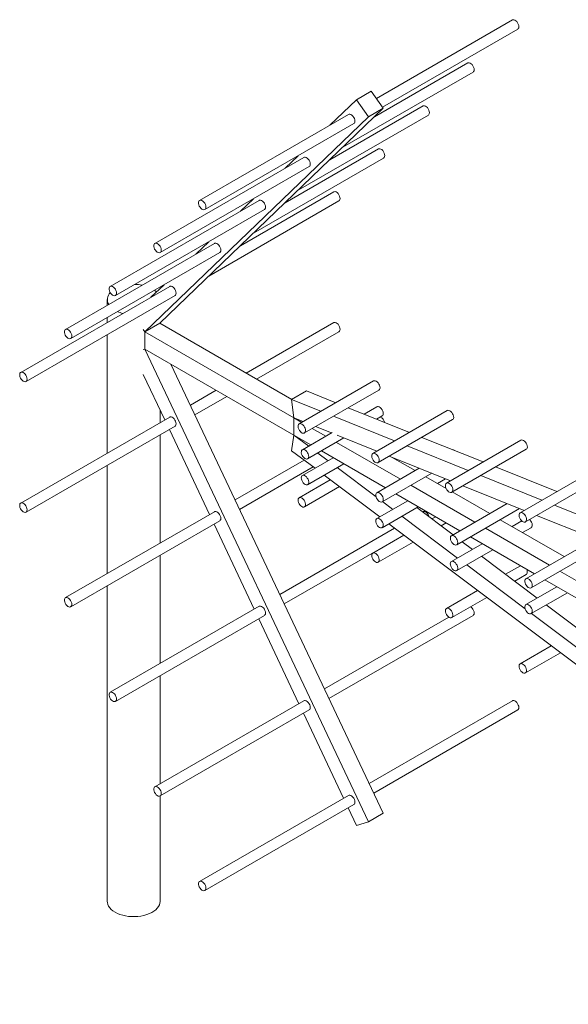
# Model space of a CAD drawing. Header units: millimetres. Extents: x 262469 to 275208, y -32539 to 9411.
# Tile 387 of 428: x 269185 to 269237, y -12140 to -12047. Entities that reach past the tile are written whole.
import ezdxf

# ---------------------------------------------------------------- set-up
doc = ezdxf.new("R2010")
doc.units = ezdxf.units.MM
doc.header["$LTSCALE"] = 100
doc.layers.add('$ IE_TELETECHNIKA', color=5, linetype='Continuous', lineweight=30)

msp = doc.modelspace()

# ---------------------------------------------------------------- linework, layer by layer
at = {"layer": '$ IE_TELETECHNIKA', "color": 7, "linetype": 'Continuous', "lineweight": 5, "ltscale": 10}
for p, q in [((269231.469, -12046.61), (269218.554, -12054.065)), ((269219.125, -12054.89), (269231.969, -12047.476)), ((269227.226, -12050.693), (269218.367, -12055.807)), ((269215.369, -12058.693), (269227.726, -12051.559)), ((269214.128, -12056.62), (269216.657, -12054.186)), ((269216.657, -12054.186), (269218.071, -12053.37)), ((269217.789, -12055.819), (269216.657, -12054.186)), ((269218.071, -12053.37), (269219.203, -12055.003)), ((269197.99, -12075.418), (269219.203, -12055.003)), ((269222.983, -12054.776), (269214.124, -12059.89)), ((269219.203, -12055.003), (269217.789, -12055.819)), ((269196.575, -12076.234), (269217.789, -12055.819)), ((269215.912, -12055.59), (269201.77, -12063.754)), ((269211.126, -12062.776), (269223.483, -12055.642)), ((269202.27, -12064.62), (269216.412, -12056.456)), ((269218.741, -12058.859), (269209.882, -12063.973)), ((269211.67, -12059.673), (269197.528, -12067.837)), ((269206.883, -12066.859), (269219.241, -12059.725)), ((269209.885, -12060.704), (269211.129, -12059.506)), ((269198.027, -12068.703), (269212.17, -12060.539)), ((269214.498, -12062.942), (269205.639, -12068.056)), ((269205.642, -12064.787), (269206.887, -12063.589)), ((269207.427, -12063.756), (269193.285, -12071.92)), ((269202.641, -12070.942), (269214.998, -12063.808)), ((269193.785, -12072.787), (269207.927, -12064.622)), ((269203.184, -12067.839), (269189.042, -12076.004)), ((269201.4, -12068.87), (269202.644, -12067.672)), ((269189.542, -12076.87), (269203.684, -12068.706)), ((269198.942, -12071.923), (269184.8, -12080.087)), ((269197.157, -12072.953), (269198.401, -12071.755)), ((269185.3, -12080.953), (269199.442, -12072.789)), ((269193.015, -12073.173), (269193.015, -12073.71)), ((269193.015, -12074.865), (269193.015, -12075.344)), ((269197.99, -12075.418), (269196.575, -12076.234)), ((269210.522, -12082.653), (269197.99, -12075.418)), ((269198.015, -12075.433), (269198.015, -12075.394)), ((269214.498, -12075.354), (269206.188, -12080.151)), ((269193.015, -12076.499), (269193.015, -12087.756)), ((269196.575, -12076.234), (269196.428, -12076.021)), ((269210.718, -12084.399), (269196.575, -12076.234)), ((269196.575, -12076.234), (269196.575, -12077.868)), ((269207.188, -12080.728), (269214.998, -12076.22)), ((269196.428, -12077.91), (269196.575, -12077.868)), ((269196.575, -12077.868), (269217.789, -12122.775)), ((269210.718, -12086.032), (269196.575, -12077.868)), ((269199.05, -12079.296), (269219.203, -12121.959)), ((269196.428, -12080.277), (269198.472, -12084.605)), ((269218.291, -12080.893), (269211.22, -12084.975)), ((269203.359, -12081.784), (269200.897, -12083.205)), ((269210.506, -12082.662), (269211.92, -12081.845)), ((269211.72, -12085.841), (269218.791, -12081.759)), ((269211.92, -12081.845), (269214.702, -12082.965)), ((269201.325, -12084.113), (269204.359, -12082.361)), ((269210.718, -12084.399), (269210.506, -12082.662)), ((269210.506, -12082.662), (269213.288, -12083.782)), ((269198.015, -12084.869), (269198.015, -12083.636)), ((269215.88, -12083.44), (269221.694, -12085.78)), ((269218.599, -12083.353), (269217.394, -12084.049)), ((269225.283, -12083.708), (269218.212, -12087.79)), ((269218.572, -12084.523), (269219.099, -12084.219)), ((269198.942, -12084.334), (269184.8, -12092.498)), ((269210.718, -12084.399), (269210.718, -12086.032)), ((269210.718, -12084.399), (269211.468, -12084.832)), ((269210.718, -12084.399), (269211.602, -12084.755)), ((269214.466, -12084.256), (269220.279, -12086.596)), ((269218.712, -12088.656), (269225.783, -12084.574)), ((269185.3, -12093.364), (269199.442, -12085.2)), ((269198.015, -12096.3), (269198.015, -12086.024)), ((269198.901, -12085.512), (269202.715, -12093.587)), ((269210.506, -12087.524), (269210.718, -12086.032)), ((269210.718, -12086.032), (269212.339, -12086.967)), ((269210.718, -12086.032), (269212.126, -12087.09)), ((269214.357, -12085.802), (269211.528, -12087.435)), ((269212.469, -12085.409), (269213.753, -12086.151)), ((269212.781, -12085.229), (269214.294, -12085.838)), ((269214.836, -12086.056), (269218.594, -12087.569)), ((269212.028, -12088.301), (269215.473, -12086.313)), ((269214.753, -12086.728), (269220.824, -12090.233)), ((269222.872, -12086.254), (269228.685, -12088.595)), ((269232.274, -12086.523), (269225.203, -12090.605)), ((269210.506, -12087.524), (269212.726, -12089.193)), ((269212.994, -12087.744), (269213.968, -12088.476)), ((269213.339, -12087.545), (269219.41, -12091.049)), ((269221.458, -12087.071), (269227.271, -12089.411)), ((269225.703, -12091.471), (269232.774, -12087.389)), ((269211.683, -12088.409), (269205.139, -12092.187)), ((269214.46, -12088.192), (269211.528, -12089.885)), ((269212.028, -12090.751), (269215.46, -12088.77)), ((269219.772, -12088.044), (269225.585, -12090.384)), ((269220.064, -12088.162), (269222.238, -12089.416)), ((269193.015, -12088.91), (269193.015, -12099.186)), ((269205.568, -12093.094), (269212.552, -12089.063)), ((269214.837, -12089.129), (269218.517, -12091.896)), ((269222.626, -12089.193), (269218.599, -12091.517)), ((269219.099, -12092.383), (269223.804, -12089.667)), ((269229.864, -12089.069), (269235.677, -12091.41)), ((269239.266, -12089.338), (269232.195, -12093.42)), ((269214.175, -12090.283), (269211.22, -12091.989)), ((269213.594, -12089.847), (269218.868, -12093.812)), ((269223.238, -12089.994), (269225.164, -12091.105)), ((269225.126, -12090.199), (269224.36, -12090.641)), ((269228.449, -12089.886), (269234.262, -12092.226)), ((269232.695, -12094.286), (269239.766, -12090.204)), ((269211.72, -12092.855), (269215.043, -12090.936)), ((269220.41, -12091.627), (269226.481, -12095.131)), ((269221.824, -12090.81), (269227.895, -12094.315)), ((269225.75, -12091.444), (269229.309, -12093.499)), ((269226.764, -12090.859), (269232.577, -12093.199)), ((269221.531, -12092.274), (269218.599, -12093.967)), ((269219.136, -12092.362), (269220.11, -12093.095)), ((269221.479, -12092.244), (269221.524, -12092.278)), ((269230.958, -12092.547), (269225.67, -12095.599)), ((269203.184, -12093.316), (269189.042, -12101.48)), ((269219.099, -12094.833), (269222.531, -12092.852)), ((269222.393, -12092.931), (269225.823, -12095.511)), ((269222.983, -12093.317), (269222.939, -12093.342)), ((269226.17, -12096.465), (269232.136, -12093.021)), ((269235.441, -12092.7), (269241.254, -12095.041)), ((269189.542, -12102.346), (269203.684, -12094.182)), ((269203.144, -12094.494), (269206.958, -12102.568)), ((269219.736, -12094.465), (269280.421, -12140.099)), ((269220.979, -12093.748), (269226.252, -12097.713)), ((269224.178, -12093.802), (269223.823, -12094.007)), ((269224.692, -12094.66), (269225.178, -12094.379)), ((269230.309, -12094.076), (269236.38, -12097.581)), ((269232.351, -12094.192), (269231.431, -12094.723)), ((269233.755, -12093.673), (269239.568, -12096.014)), ((269220.282, -12094.876), (269209.382, -12101.169)), ((269228.895, -12094.892), (269234.966, -12098.397)), ((269232.431, -12095.301), (269233.241, -12094.833)), ((269209.811, -12102.076), (269221.151, -12095.529)), ((269221.166, -12095.54), (269218.212, -12097.246)), ((269218.712, -12098.112), (269222.035, -12096.194)), ((269228.602, -12096.356), (269225.67, -12098.049)), ((269226.692, -12096.164), (269227.666, -12096.897)), ((269227.481, -12095.709), (269233.552, -12099.213)), ((269239.289, -12095.901), (269232.741, -12099.681)), ((269226.17, -12098.915), (269229.602, -12096.934)), ((269233.241, -12100.547), (269239.355, -12097.018)), ((269198.015, -12107.731), (269198.015, -12097.455)), ((269228.535, -12097.55), (269233.808, -12101.515)), ((269227.121, -12098.366), (269232.666, -12102.537)), ((269232.227, -12098.449), (269230.815, -12099.264)), ((269235.966, -12098.974), (269242.037, -12102.479)), ((269231.683, -12099.917), (269232.774, -12099.288)), ((269234.552, -12099.791), (269240.623, -12103.296)), ((269193.015, -12100.341), (269193.015, -12130.33)), ((269228.158, -12100.798), (269225.203, -12102.504)), ((269235.673, -12100.438), (269232.741, -12102.131)), ((269233.241, -12102.997), (269236.674, -12101.016)), ((269225.703, -12103.37), (269229.026, -12101.451)), ((269207.427, -12102.297), (269193.285, -12110.461)), ((269234.677, -12102.168), (269239.95, -12106.134)), ((269193.785, -12111.327), (269207.927, -12103.163)), ((269207.386, -12103.475), (269211.2, -12111.55)), ((269225.433, -12103.333), (269213.625, -12110.15)), ((269214.053, -12111.057), (269227.726, -12103.164)), ((269233.262, -12102.985), (269280.633, -12138.606)), ((269235.149, -12106.055), (269232.195, -12107.761)), ((269232.695, -12108.627), (269236.018, -12106.709)), ((269198.015, -12119.161), (269198.015, -12108.885)), ((269211.67, -12111.279), (269197.528, -12119.443)), ((269231.469, -12111.28), (269217.867, -12119.132)), ((269198.027, -12120.309), (269212.17, -12112.145)), ((269218.296, -12120.039), (269231.969, -12112.146)), ((269211.629, -12112.457), (269215.443, -12120.531)), ((269198.015, -12130.33), (269198.015, -12120.315)), ((269215.912, -12120.26), (269201.77, -12128.424)), ((269202.27, -12129.29), (269216.412, -12121.126)), ((269215.871, -12121.438), (269216.657, -12123.102)), ((269217.789, -12122.775), (269219.203, -12121.959)), ((269216.657, -12123.102), (269217.789, -12122.775))]:
    msp.add_line(p, q, dxfattribs=at)
for points in [[(269231.969, -12047.476), (269232.021, -12047.429), (269232.059, -12047.349), (269232.072, -12047.246), (269232.059, -12047.128), (269232.02, -12047.004), (269231.959, -12046.883), (269231.881, -12046.773), (269231.79, -12046.684), (269231.694, -12046.621), (269231.6, -12046.59), (269231.514, -12046.592), (269231.469, -12046.61)], [(269227.726, -12051.559), (269227.778, -12051.512), (269227.817, -12051.432), (269227.83, -12051.329), (269227.816, -12051.211), (269227.778, -12051.087), (269227.717, -12050.966), (269227.638, -12050.856), (269227.547, -12050.767), (269227.451, -12050.704), (269227.357, -12050.673), (269227.271, -12050.675), (269227.226, -12050.693)], [(269223.483, -12055.642), (269223.536, -12055.595), (269223.574, -12055.515), (269223.587, -12055.412), (269223.574, -12055.294), (269223.535, -12055.17), (269223.474, -12055.049), (269223.395, -12054.94), (269223.305, -12054.85), (269223.208, -12054.787), (269223.114, -12054.756), (269223.029, -12054.758), (269222.983, -12054.776)], [(269216.412, -12056.456), (269216.465, -12056.409), (269216.503, -12056.329), (269216.516, -12056.226), (269216.503, -12056.109), (269216.464, -12055.984), (269216.403, -12055.863), (269216.324, -12055.754), (269216.233, -12055.664), (269216.137, -12055.602), (269216.043, -12055.57), (269215.958, -12055.572), (269215.912, -12055.59)], [(269219.241, -12059.725), (269219.293, -12059.678), (269219.331, -12059.598), (269219.344, -12059.495), (269219.331, -12059.377), (269219.292, -12059.253), (269219.231, -12059.132), (269219.153, -12059.023), (269219.062, -12058.933), (269218.966, -12058.87), (269218.872, -12058.839), (269218.786, -12058.841), (269218.741, -12058.859)], [(269212.17, -12060.539), (269212.222, -12060.492), (269212.26, -12060.412), (269212.273, -12060.31), (269212.26, -12060.192), (269212.221, -12060.068), (269212.16, -12059.946), (269212.082, -12059.837), (269211.991, -12059.747), (269211.895, -12059.685), (269211.801, -12059.653), (269211.715, -12059.655), (269211.67, -12059.673)], [(269214.998, -12063.808), (269215.051, -12063.761), (269215.089, -12063.681), (269215.102, -12063.578), (269215.088, -12063.461), (269215.05, -12063.336), (269214.989, -12063.215), (269214.91, -12063.106), (269214.819, -12063.016), (269214.723, -12062.953), (269214.629, -12062.922), (269214.544, -12062.924), (269214.498, -12062.942)], [(269202.323, -12064.573), (269202.361, -12064.493), (269202.374, -12064.391), (269202.36, -12064.273), (269202.322, -12064.149), (269202.261, -12064.027), (269202.182, -12063.918), (269202.091, -12063.828), (269201.995, -12063.766), (269201.901, -12063.734), (269201.816, -12063.736), (269201.745, -12063.772), (269201.696, -12063.838), (269201.67, -12063.93), (269201.67, -12064.042), (269201.696, -12064.164), (269201.746, -12064.288), (269201.817, -12064.404), (269201.902, -12064.504), (269201.997, -12064.581), (269202.093, -12064.629), (269202.183, -12064.644), (269202.262, -12064.625), (269202.323, -12064.573)], [(269207.927, -12064.622), (269207.979, -12064.575), (269208.018, -12064.495), (269208.031, -12064.393), (269208.017, -12064.275), (269207.979, -12064.151), (269207.918, -12064.029), (269207.839, -12063.92), (269207.748, -12063.831), (269207.652, -12063.768), (269207.558, -12063.736), (269207.472, -12063.738), (269207.427, -12063.756)], [(269198.08, -12068.656), (269198.118, -12068.576), (269198.131, -12068.474), (269198.118, -12068.356), (269198.079, -12068.232), (269198.018, -12068.11), (269197.939, -12068.001), (269197.849, -12067.912), (269197.753, -12067.849), (269197.658, -12067.817), (269197.573, -12067.819), (269197.503, -12067.855), (269197.453, -12067.921), (269197.427, -12068.013), (269197.427, -12068.125), (269197.454, -12068.247), (269197.504, -12068.371), (269197.574, -12068.487), (269197.66, -12068.587), (269197.754, -12068.664), (269197.85, -12068.712), (269197.941, -12068.727), (269198.019, -12068.708), (269198.08, -12068.656)], [(269203.684, -12068.706), (269203.737, -12068.659), (269203.775, -12068.578), (269203.788, -12068.476), (269203.775, -12068.358), (269203.736, -12068.234), (269203.675, -12068.113), (269203.596, -12068.003), (269203.506, -12067.914), (269203.409, -12067.851), (269203.315, -12067.819), (269203.23, -12067.821), (269203.184, -12067.839)], [(269193.837, -12072.739), (269193.876, -12072.659), (269193.888, -12072.557), (269193.875, -12072.439), (269193.837, -12072.315), (269193.776, -12072.193), (269193.697, -12072.084), (269193.606, -12071.995), (269193.51, -12071.932), (269193.416, -12071.9), (269193.33, -12071.902), (269193.26, -12071.938), (269193.21, -12072.004), (269193.185, -12072.097), (269193.185, -12072.208), (269193.211, -12072.33), (269193.261, -12072.454), (269193.332, -12072.57), (269193.417, -12072.671), (269193.512, -12072.747), (269193.608, -12072.795), (269193.698, -12072.81), (269193.777, -12072.791), (269193.837, -12072.739)], [(269199.442, -12072.789), (269199.494, -12072.742), (269199.532, -12072.662), (269199.545, -12072.559), (269199.532, -12072.441), (269199.493, -12072.317), (269199.432, -12072.196), (269199.354, -12072.086), (269199.263, -12071.997), (269199.167, -12071.934), (269199.073, -12071.902), (269198.987, -12071.905), (269198.942, -12071.923)], [(269197.485, -12072.284), (269197.567, -12072.349), (269197.679, -12072.45)], [(269214.998, -12076.22), (269215.051, -12076.173), (269215.089, -12076.092), (269215.102, -12075.99), (269215.088, -12075.872), (269215.05, -12075.748), (269214.989, -12075.627), (269214.91, -12075.517), (269214.819, -12075.428), (269214.723, -12075.365), (269214.629, -12075.333), (269214.544, -12075.335), (269214.498, -12075.354)], [(269189.595, -12076.823), (269189.633, -12076.743), (269189.646, -12076.64), (269189.632, -12076.522), (269189.594, -12076.398), (269189.533, -12076.277), (269189.454, -12076.167), (269189.363, -12076.078), (269189.267, -12076.015), (269189.173, -12075.983), (269189.088, -12075.985), (269189.017, -12076.021), (269188.968, -12076.087), (269188.942, -12076.18), (269188.942, -12076.291), (269188.968, -12076.413), (269189.018, -12076.537), (269189.089, -12076.653), (269189.175, -12076.754), (269189.269, -12076.83), (269189.365, -12076.878), (269189.456, -12076.893), (269189.534, -12076.874), (269189.595, -12076.823)], [(269185.352, -12080.906), (269185.39, -12080.826), (269185.403, -12080.723), (269185.39, -12080.605), (269185.351, -12080.481), (269185.29, -12080.36), (269185.212, -12080.25), (269185.121, -12080.161), (269185.025, -12080.098), (269184.93, -12080.067), (269184.845, -12080.069), (269184.775, -12080.104), (269184.725, -12080.17), (269184.699, -12080.263), (269184.699, -12080.374), (269184.726, -12080.496), (269184.776, -12080.62), (269184.846, -12080.736), (269184.932, -12080.837), (269185.026, -12080.914), (269185.122, -12080.961), (269185.213, -12080.976), (269185.291, -12080.957), (269185.352, -12080.906)], [(269218.791, -12081.759), (269218.832, -12081.726), (269218.876, -12081.652), (269218.894, -12081.553), (269218.886, -12081.438), (269218.853, -12081.314), (269218.797, -12081.192), (269218.721, -12081.079), (269218.633, -12080.985), (269218.537, -12080.916), (269218.442, -12080.877), (269218.354, -12080.872), (269218.291, -12080.893)], [(269219.099, -12084.219), (269219.149, -12084.175), (269219.189, -12084.096), (269219.203, -12083.994), (269219.191, -12083.877), (269219.153, -12083.753), (269219.093, -12083.631), (269219.015, -12083.521), (269218.925, -12083.431), (269218.829, -12083.367), (269218.734, -12083.334), (269218.648, -12083.334), (269218.599, -12083.353)], [(269225.783, -12084.574), (269225.824, -12084.541), (269225.867, -12084.466), (269225.886, -12084.368), (269225.878, -12084.253), (269225.845, -12084.129), (269225.788, -12084.007), (269225.713, -12083.894), (269225.624, -12083.8), (269225.529, -12083.731), (269225.433, -12083.692), (269225.345, -12083.687), (269225.283, -12083.708)], [(269199.442, -12085.2), (269199.494, -12085.153), (269199.532, -12085.073), (269199.545, -12084.97), (269199.532, -12084.852), (269199.493, -12084.728), (269199.432, -12084.607), (269199.354, -12084.498), (269199.263, -12084.408), (269199.167, -12084.345), (269199.073, -12084.314), (269198.987, -12084.316), (269198.942, -12084.334)], [(269211.761, -12085.808), (269211.805, -12085.734), (269211.823, -12085.635), (269211.815, -12085.52), (269211.782, -12085.397), (269211.726, -12085.274), (269211.65, -12085.161), (269211.562, -12085.067), (269211.466, -12084.998), (269211.371, -12084.959), (269211.283, -12084.954), (269211.209, -12084.982), (269211.154, -12085.042), (269211.123, -12085.13), (269211.118, -12085.238), (269211.138, -12085.358), (269211.184, -12085.482), (269211.25, -12085.601), (269211.333, -12085.706), (269211.426, -12085.788), (269211.522, -12085.842), (269211.615, -12085.864), (269211.696, -12085.853), (269211.761, -12085.808)], [(269232.774, -12087.389), (269232.815, -12087.356), (269232.859, -12087.281), (269232.877, -12087.183), (269232.869, -12087.068), (269232.836, -12086.944), (269232.78, -12086.821), (269232.704, -12086.709), (269232.616, -12086.614), (269232.52, -12086.545), (269232.425, -12086.507), (269232.337, -12086.501), (269232.274, -12086.523)], [(269211.75, -12088.259), (269211.847, -12088.308), (269211.938, -12088.325), (269212.017, -12088.307), (269212.078, -12088.257), (269212.118, -12088.178), (269212.132, -12088.076), (269212.12, -12087.959), (269212.082, -12087.835), (269212.022, -12087.713), (269211.944, -12087.603), (269211.854, -12087.513), (269211.758, -12087.449), (269211.663, -12087.416), (269211.577, -12087.416), (269211.506, -12087.45), (269211.455, -12087.515), (269211.428, -12087.607), (269211.427, -12087.717), (269211.453, -12087.839), (269211.502, -12087.963), (269211.571, -12088.08), (269211.656, -12088.181), (269211.75, -12088.259)], [(269218.753, -12088.623), (269218.796, -12088.549), (269218.815, -12088.45), (269218.807, -12088.335), (269218.774, -12088.211), (269218.717, -12088.089), (269218.642, -12087.976), (269218.553, -12087.882), (269218.458, -12087.813), (269218.362, -12087.774), (269218.274, -12087.769), (269218.2, -12087.797), (269218.146, -12087.857), (269218.115, -12087.944), (269218.109, -12088.052), (269218.13, -12088.173), (269218.175, -12088.297), (269218.242, -12088.416), (269218.324, -12088.52), (269218.417, -12088.603), (269218.514, -12088.657), (269218.606, -12088.679), (269218.688, -12088.667), (269218.753, -12088.623)], [(269211.601, -12090.569), (269211.69, -12090.663), (269211.786, -12090.731), (269211.881, -12090.768), (269211.969, -12090.772), (269212.042, -12090.742), (269212.096, -12090.681), (269212.126, -12090.593), (269212.13, -12090.484), (269212.109, -12090.363), (269212.062, -12090.239), (269211.995, -12090.121), (269211.912, -12090.017), (269211.819, -12089.935), (269211.722, -12089.882), (269211.63, -12089.862), (269211.549, -12089.875), (269211.485, -12089.921), (269211.443, -12089.996), (269211.425, -12090.095), (269211.434, -12090.211), (269211.468, -12090.335), (269211.525, -12090.457), (269211.601, -12090.569)], [(269225.744, -12091.438), (269225.788, -12091.363), (269225.806, -12091.265), (269225.798, -12091.15), (269225.765, -12091.026), (269225.709, -12090.903), (269225.633, -12090.791), (269225.545, -12090.696), (269225.449, -12090.627), (269225.354, -12090.589), (269225.266, -12090.584), (269225.192, -12090.612), (269225.137, -12090.672), (269225.106, -12090.759), (269225.101, -12090.867), (269225.121, -12090.988), (269225.167, -12091.112), (269225.233, -12091.231), (269225.316, -12091.335), (269225.409, -12091.418), (269225.505, -12091.472), (269225.598, -12091.494), (269225.679, -12091.482), (269225.744, -12091.438)], [(269218.822, -12092.341), (269218.918, -12092.39), (269219.009, -12092.407), (269219.088, -12092.389), (269219.149, -12092.339), (269219.189, -12092.26), (269219.203, -12092.158), (269219.191, -12092.041), (269219.153, -12091.917), (269219.093, -12091.796), (269219.015, -12091.685), (269218.925, -12091.595), (269218.829, -12091.531), (269218.734, -12091.498), (269218.648, -12091.498), (269218.577, -12091.532), (269218.526, -12091.597), (269218.5, -12091.689), (269218.499, -12091.799), (269218.524, -12091.921), (269218.573, -12092.045), (269218.642, -12092.162), (269218.727, -12092.263), (269218.822, -12092.341)], [(269185.352, -12093.317), (269185.39, -12093.237), (269185.403, -12093.134), (269185.39, -12093.017), (269185.351, -12092.892), (269185.29, -12092.771), (269185.212, -12092.662), (269185.121, -12092.572), (269185.025, -12092.509), (269184.93, -12092.478), (269184.845, -12092.48), (269184.775, -12092.516), (269184.725, -12092.582), (269184.699, -12092.674), (269184.699, -12092.785), (269184.726, -12092.908), (269184.776, -12093.031), (269184.846, -12093.148), (269184.932, -12093.248), (269185.026, -12093.325), (269185.122, -12093.373), (269185.213, -12093.387), (269185.291, -12093.369), (269185.352, -12093.317)], [(269211.293, -12092.673), (269211.382, -12092.767), (269211.478, -12092.834), (269211.573, -12092.872), (269211.66, -12092.876), (269211.734, -12092.846), (269211.788, -12092.785), (269211.818, -12092.697), (269211.822, -12092.588), (269211.8, -12092.467), (269211.754, -12092.343), (269211.687, -12092.225), (269211.604, -12092.121), (269211.51, -12092.039), (269211.414, -12091.986), (269211.322, -12091.966), (269211.241, -12091.979), (269211.177, -12092.024), (269211.134, -12092.1), (269211.117, -12092.199), (269211.126, -12092.315), (269211.16, -12092.439), (269211.217, -12092.561), (269211.293, -12092.673)], [(269203.684, -12094.182), (269203.737, -12094.135), (269203.775, -12094.055), (269203.788, -12093.952), (269203.775, -12093.834), (269203.736, -12093.71), (269203.675, -12093.589), (269203.596, -12093.479), (269203.506, -12093.39), (269203.409, -12093.327), (269203.315, -12093.295), (269203.23, -12093.297), (269203.184, -12093.316)], [(269223.569, -12093.816), (269223.535, -12093.711), (269223.474, -12093.59), (269223.395, -12093.48), (269223.305, -12093.391), (269223.208, -12093.328), (269223.114, -12093.296), (269223.029, -12093.299), (269222.983, -12093.317)], [(269232.736, -12094.252), (269232.779, -12094.178), (269232.798, -12094.08), (269232.79, -12093.964), (269232.757, -12093.841), (269232.7, -12093.718), (269232.625, -12093.605), (269232.536, -12093.511), (269232.441, -12093.442), (269232.345, -12093.404), (269232.257, -12093.398), (269232.183, -12093.427), (269232.129, -12093.487), (269232.098, -12093.574), (269232.092, -12093.682), (269232.113, -12093.802), (269232.158, -12093.927), (269232.225, -12094.045), (269232.308, -12094.15), (269232.401, -12094.232), (269232.497, -12094.287), (269232.589, -12094.309), (269232.671, -12094.297), (269232.736, -12094.252)], [(269218.672, -12094.651), (269218.761, -12094.745), (269218.857, -12094.813), (269218.952, -12094.85), (269219.04, -12094.854), (269219.113, -12094.824), (269219.167, -12094.763), (269219.197, -12094.675), (269219.201, -12094.566), (269219.18, -12094.445), (269219.134, -12094.321), (269219.066, -12094.203), (269218.983, -12094.099), (269218.89, -12094.018), (269218.793, -12093.964), (269218.701, -12093.944), (269218.62, -12093.957), (269218.556, -12094.003), (269218.514, -12094.078), (269218.496, -12094.177), (269218.505, -12094.293), (269218.539, -12094.417), (269218.596, -12094.539), (269218.672, -12094.651)], [(269233.241, -12094.833), (269233.255, -12094.824), (269233.309, -12094.763), (269233.339, -12094.675), (269233.344, -12094.566), (269233.322, -12094.445), (269233.276, -12094.321), (269233.208, -12094.203), (269233.125, -12094.099), (269233.085, -12094.06)], [(269225.893, -12096.423), (269225.989, -12096.472), (269226.08, -12096.489), (269226.159, -12096.471), (269226.221, -12096.421), (269226.26, -12096.342), (269226.274, -12096.241), (269226.262, -12096.123), (269226.224, -12095.999), (269226.164, -12095.878), (269226.086, -12095.767), (269225.996, -12095.677), (269225.9, -12095.613), (269225.805, -12095.58), (269225.719, -12095.58), (269225.648, -12095.614), (269225.598, -12095.679), (269225.571, -12095.771), (269225.57, -12095.881), (269225.595, -12096.003), (269225.644, -12096.127), (269225.714, -12096.244), (269225.799, -12096.345), (269225.893, -12096.423)], [(269218.285, -12097.931), (269218.374, -12098.024), (269218.469, -12098.092), (269218.565, -12098.129), (269218.652, -12098.133), (269218.725, -12098.103), (269218.779, -12098.042), (269218.809, -12097.954), (269218.814, -12097.846), (269218.792, -12097.725), (269218.746, -12097.601), (269218.679, -12097.482), (269218.595, -12097.378), (269218.502, -12097.297), (269218.406, -12097.244), (269218.314, -12097.223), (269218.232, -12097.236), (269218.168, -12097.282), (269218.126, -12097.357), (269218.108, -12097.457), (269218.117, -12097.572), (269218.151, -12097.696), (269218.209, -12097.818), (269218.285, -12097.931)], [(269225.743, -12098.733), (269225.833, -12098.827), (269225.928, -12098.895), (269226.023, -12098.932), (269226.111, -12098.936), (269226.184, -12098.906), (269226.238, -12098.845), (269226.268, -12098.757), (269226.272, -12098.648), (269226.251, -12098.527), (269226.205, -12098.403), (269226.137, -12098.285), (269226.054, -12098.181), (269225.961, -12098.1), (269225.864, -12098.046), (269225.772, -12098.026), (269225.691, -12098.039), (269225.627, -12098.085), (269225.585, -12098.16), (269225.567, -12098.259), (269225.576, -12098.375), (269225.61, -12098.499), (269225.667, -12098.621), (269225.743, -12098.733)], [(269232.774, -12099.288), (269232.788, -12099.279), (269232.842, -12099.218), (269232.872, -12099.13), (269232.876, -12099.021), (269232.855, -12098.9), (269232.814, -12098.787)], [(269232.964, -12100.505), (269233.06, -12100.554), (269233.151, -12100.571), (269233.23, -12100.553), (269233.292, -12100.503), (269233.331, -12100.424), (269233.345, -12100.323), (269233.333, -12100.205), (269233.295, -12100.081), (269233.235, -12099.96), (269233.157, -12099.849), (269233.067, -12099.759), (269232.971, -12099.695), (269232.876, -12099.662), (269232.791, -12099.662), (269232.719, -12099.696), (269232.669, -12099.761), (269232.642, -12099.853), (269232.641, -12099.963), (269232.666, -12100.085), (269232.715, -12100.209), (269232.785, -12100.326), (269232.87, -12100.427), (269232.964, -12100.505)], [(269189.595, -12102.299), (269189.633, -12102.219), (269189.646, -12102.116), (269189.632, -12101.998), (269189.594, -12101.874), (269189.533, -12101.753), (269189.454, -12101.643), (269189.363, -12101.554), (269189.267, -12101.491), (269189.173, -12101.46), (269189.088, -12101.462), (269189.017, -12101.497), (269188.968, -12101.563), (269188.942, -12101.656), (269188.942, -12101.767), (269188.968, -12101.889), (269189.018, -12102.013), (269189.089, -12102.129), (269189.175, -12102.23), (269189.269, -12102.307), (269189.365, -12102.354), (269189.456, -12102.369), (269189.534, -12102.35), (269189.595, -12102.299)], [(269207.927, -12103.163), (269207.979, -12103.116), (269208.018, -12103.036), (269208.031, -12102.933), (269208.017, -12102.816), (269207.979, -12102.691), (269207.918, -12102.57), (269207.839, -12102.461), (269207.748, -12102.371), (269207.652, -12102.309), (269207.558, -12102.277), (269207.472, -12102.279), (269207.427, -12102.297)], [(269225.276, -12103.188), (269225.365, -12103.282), (269225.461, -12103.349), (269225.556, -12103.387), (269225.643, -12103.391), (269225.717, -12103.361), (269225.771, -12103.3), (269225.801, -12103.212), (269225.805, -12103.103), (269225.784, -12102.982), (269225.737, -12102.858), (269225.67, -12102.74), (269225.587, -12102.636), (269225.493, -12102.554), (269225.397, -12102.501), (269225.305, -12102.481), (269225.224, -12102.494), (269225.16, -12102.539), (269225.117, -12102.615), (269225.1, -12102.714), (269225.109, -12102.83), (269225.143, -12102.953), (269225.2, -12103.076), (269225.276, -12103.188)], [(269227.726, -12103.164), (269227.778, -12103.117), (269227.817, -12103.037), (269227.83, -12102.934), (269227.816, -12102.817), (269227.778, -12102.692), (269227.717, -12102.571), (269227.638, -12102.462), (269227.547, -12102.372), (269227.496, -12102.335)], [(269232.814, -12102.815), (269232.904, -12102.909), (269232.999, -12102.977), (269233.094, -12103.014), (269233.182, -12103.018), (269233.255, -12102.988), (269233.309, -12102.927), (269233.339, -12102.839), (269233.344, -12102.73), (269233.322, -12102.609), (269233.276, -12102.485), (269233.208, -12102.367), (269233.125, -12102.263), (269233.032, -12102.182), (269232.936, -12102.129), (269232.843, -12102.108), (269232.762, -12102.121), (269232.698, -12102.167), (269232.656, -12102.242), (269232.638, -12102.341), (269232.647, -12102.457), (269232.681, -12102.581), (269232.738, -12102.703), (269232.814, -12102.815)], [(269232.268, -12108.446), (269232.357, -12108.539), (269232.452, -12108.607), (269232.548, -12108.644), (269232.635, -12108.648), (269232.708, -12108.618), (269232.762, -12108.557), (269232.792, -12108.469), (269232.797, -12108.361), (269232.775, -12108.24), (269232.729, -12108.115), (269232.662, -12107.997), (269232.578, -12107.893), (269232.485, -12107.812), (269232.389, -12107.759), (269232.297, -12107.738), (269232.215, -12107.751), (269232.151, -12107.797), (269232.109, -12107.872), (269232.091, -12107.972), (269232.1, -12108.087), (269232.134, -12108.211), (269232.192, -12108.333), (269232.268, -12108.446)], [(269193.837, -12111.28), (269193.876, -12111.2), (269193.888, -12111.097), (269193.875, -12110.98), (269193.837, -12110.855), (269193.776, -12110.734), (269193.697, -12110.625), (269193.606, -12110.535), (269193.51, -12110.473), (269193.416, -12110.441), (269193.33, -12110.443), (269193.26, -12110.479), (269193.21, -12110.545), (269193.185, -12110.637), (269193.185, -12110.749), (269193.211, -12110.871), (269193.261, -12110.995), (269193.332, -12111.111), (269193.417, -12111.211), (269193.512, -12111.288), (269193.608, -12111.336), (269193.698, -12111.351), (269193.777, -12111.332), (269193.837, -12111.28)], [(269212.17, -12112.145), (269212.222, -12112.098), (269212.26, -12112.018), (269212.273, -12111.915), (269212.26, -12111.797), (269212.221, -12111.673), (269212.16, -12111.552), (269212.082, -12111.442), (269211.991, -12111.353), (269211.895, -12111.29), (269211.801, -12111.259), (269211.715, -12111.261), (269211.67, -12111.279)], [(269231.969, -12112.146), (269232.021, -12112.099), (269232.059, -12112.019), (269232.072, -12111.916), (269232.059, -12111.798), (269232.02, -12111.674), (269231.959, -12111.553), (269231.881, -12111.443), (269231.79, -12111.354), (269231.694, -12111.291), (269231.6, -12111.26), (269231.514, -12111.262), (269231.469, -12111.28)], [(269198.08, -12120.262), (269198.118, -12120.182), (269198.131, -12120.079), (269198.118, -12119.961), (269198.079, -12119.837), (269198.018, -12119.716), (269197.939, -12119.606), (269197.849, -12119.517), (269197.753, -12119.454), (269197.658, -12119.423), (269197.573, -12119.425), (269197.503, -12119.46), (269197.453, -12119.527), (269197.427, -12119.619), (269197.427, -12119.73), (269197.454, -12119.852), (269197.504, -12119.976), (269197.574, -12120.092), (269197.66, -12120.193), (269197.754, -12120.27), (269197.85, -12120.317), (269197.941, -12120.332), (269198.019, -12120.313), (269198.08, -12120.262)], [(269216.412, -12121.126), (269216.465, -12121.079), (269216.503, -12120.999), (269216.516, -12120.896), (269216.503, -12120.779), (269216.464, -12120.655), (269216.403, -12120.533), (269216.324, -12120.424), (269216.233, -12120.334), (269216.137, -12120.272), (269216.043, -12120.24), (269215.958, -12120.242), (269215.912, -12120.26)], [(269202.323, -12129.243), (269202.361, -12129.163), (269202.374, -12129.061), (269202.36, -12128.943), (269202.322, -12128.819), (269202.261, -12128.697), (269202.182, -12128.588), (269202.091, -12128.499), (269201.995, -12128.436), (269201.901, -12128.404), (269201.816, -12128.406), (269201.745, -12128.442), (269201.696, -12128.508), (269201.67, -12128.6), (269201.67, -12128.712), (269201.696, -12128.834), (269201.746, -12128.958), (269201.817, -12129.074), (269201.902, -12129.174), (269201.997, -12129.251), (269202.093, -12129.299), (269202.183, -12129.314), (269202.262, -12129.295), (269202.323, -12129.243)], [(269193.747, -12131.351), (269193.55, -12131.223), (269193.381, -12131.083), (269193.242, -12130.932), (269193.135, -12130.772), (269193.061, -12130.607), (269193.022, -12130.437), (269193.015, -12130.33)], [(269198.015, -12130.33), (269198.001, -12130.48), (269197.953, -12130.649), (269197.871, -12130.813), (269197.756, -12130.97), (269197.609, -12131.119), (269197.433, -12131.256), (269197.229, -12131.381), (269197.002, -12131.49), (269196.754, -12131.584), (269196.489, -12131.66), (269196.209, -12131.717), (269195.92, -12131.755), (269195.626, -12131.772), (269195.33, -12131.77), (269195.036, -12131.747), (269194.749, -12131.704), (269194.473, -12131.642), (269194.212, -12131.562), (269193.968, -12131.465), (269193.747, -12131.351)]]:
    msp.add_lwpolyline(points, dxfattribs=at)
for centre, radius, start, end in [((269195.524, -12075.896), 4.166, 79.06072, 88.76262), ((269193.94, -12073.167), 0.921, 134.62583, 210.50616), ((269195.309, -12071.309), 3.284, 246.04899, 255.63193), ((269218.63, -12084.977), 0.711, 12.21983, 66.35249), ((269225.746, -12087.772), 0.36, 46.44337, 89.6977)]:
    msp.add_arc(centre, radius, start, end, dxfattribs=at)

doc.saveas('drawing.dxf')
